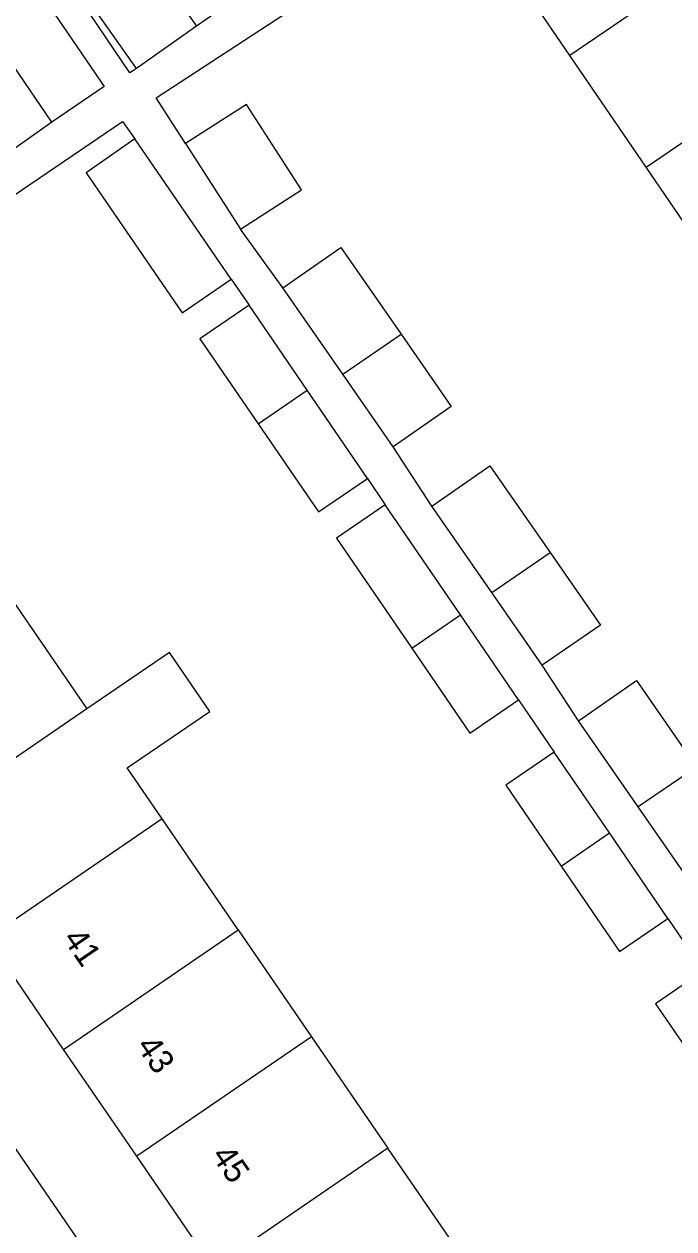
# Model space of a CAD drawing. Extents: x 157466 to 158888, y 383063 to 384677.
# Drawn here: x 158201.58 to 158228.24, y 383761.08 to 383810.57 of the extents above; entities that cross this region are included whole.
import ezdxf

# ---------------------------------------------------------------- set-up
doc = ezdxf.new("R2010")
doc.units = 0
for name, color, linetype in [('IMGEO_Pand', 7, 'Continuous'), ('IMGEO_Pand_nummerreeks', 7, 'Continuous'), ('IMGEO_Voetpad_open', 7, 'Continuous')]:
    doc.layers.add(name, color=color, linetype=linetype)

msp = doc.modelspace()

# ---------------------------------------------------------------- linework, layer by layer
at = {"layer": 'IMGEO_Pand'}
for points in [[(158223.979, 383809.286), (158220.72, 383814.063), (158223.674, 383816.079), (158227.804, 383818.896), (158231.063, 383814.119)], [(158206.186, 383808.753), (158203.229, 383812.949), (158205.689, 383814.682), (158208.646, 383810.486)], [(158231.063, 383814.119), (158223.979, 383809.286)], [(158201.876, 383812.384), (158204.862, 383808.007), (158202.711, 383806.54)], [(158202.711, 383806.54), (158199.728, 383810.912)], [(158208.646, 383810.486), (158206.186, 383808.753)], [(158227.11, 383804.696), (158223.979, 383809.286)], [(158227.11, 383804.696), (158234.194, 383809.528)], [(158210.456, 383802.148), (158212.965, 383803.759), (158210.707, 383807.274), (158208.198, 383805.662)], [(158206.118, 383805.858), (158204.126, 383804.456), (158208.058, 383798.711), (158210.077, 383800.092)], [(158210.077, 383800.092), (158206.118, 383805.858)], [(158208.198, 383805.662), (158210.456, 383802.148)], [(158230.172, 383800.208), (158227.11, 383804.696)], [(158212.195, 383799.739), (158214.577, 383801.391), (158217.046, 383797.831)], [(158214.651, 383796.198), (158212.195, 383799.739)], [(158210.809, 383799.019), (158208.792, 383797.639), (158211.178, 383794.154)], [(158213.189, 383795.53), (158210.809, 383799.019)], [(158214.651, 383796.198), (158217.046, 383797.831)], [(158217.046, 383797.831), (158219.108, 383794.857), (158216.726, 383793.206)], [(158216.726, 383793.206), (158214.651, 383796.198)], [(158211.178, 383794.154), (158213.189, 383795.53)], [(158215.664, 383791.902), (158213.189, 383795.53)], [(158211.178, 383794.154), (158213.659, 383790.53), (158215.664, 383791.902)], [(158218.314, 383790.769), (158220.696, 383792.421), (158223.165, 383788.861)], [(158216.401, 383790.823), (158214.397, 383789.451), (158217.486, 383784.939)], [(158219.483, 383786.305), (158216.401, 383790.823)], [(158220.77, 383787.228), (158218.314, 383790.769)], [(158220.77, 383787.228), (158223.165, 383788.861)], [(158223.165, 383788.861), (158225.227, 383785.887), (158222.845, 383784.236)], [(158200.929, 383787.138), (158204.149, 383782.438)], [(158222.845, 383784.236), (158220.77, 383787.228)], [(158217.486, 383784.939), (158219.483, 383786.305)], [(158221.866, 383782.812), (158219.483, 383786.305)], [(158207.24, 383777.926), (158205.809, 383780.015), (158209.195, 383782.334), (158207.537, 383784.757), (158204.149, 383782.438)], [(158217.486, 383784.939), (158219.875, 383781.449), (158221.866, 383782.812)], [(158224.325, 383781.958), (158226.707, 383783.61), (158229.176, 383780.049)], [(158204.149, 383782.438), (158196.983, 383777.534)], [(158226.782, 383778.415), (158224.325, 383781.958)], [(158223.331, 383780.664), (158221.344, 383779.304), (158223.615, 383775.987)], [(158225.596, 383777.344), (158223.331, 383780.664)], [(158229.176, 383780.049), (158226.782, 383778.415)], [(158228.856, 383775.425), (158226.782, 383778.415)], [(158207.24, 383777.926), (158200.072, 383773.02)], [(158210.365, 383773.364), (158207.24, 383777.926)], [(158223.615, 383775.987), (158225.596, 383777.344)], [(158227.99, 383773.835), (158225.596, 383777.344)], [(158223.615, 383775.987), (158226.014, 383772.482), (158227.99, 383773.835)], [(158203.195, 383768.457), (158210.365, 383773.364)], [(158210.365, 383773.364), (158213.371, 383768.976)], [(158203.195, 383768.457), (158200.072, 383773.02)], [(158229.461, 383771.68), (158227.488, 383770.33), (158229.742, 383767.036)], [(158213.371, 383768.976), (158206.199, 383764.067)], [(158213.371, 383768.976), (158216.508, 383764.396)], [(158206.199, 383764.067), (158203.195, 383768.457)], [(158216.508, 383764.396), (158209.334, 383759.486)], [(158219.501, 383760.026), (158216.508, 383764.396)], [(158209.334, 383759.486), (158206.199, 383764.067)]]:
    msp.add_lwpolyline(points, dxfattribs=at)
at = {"layer": 'IMGEO_Voetpad_open'}
for points in [[(158208.198, 383805.662), (158206.994, 383807.536), (158228.035, 383821.305)], [(158218.573, 383817.34), (158208.646, 383810.486)], [(158206.186, 383808.753), (158205.919, 383808.565), (158201.602, 383814.959)], [(158202.711, 383806.54), (158192.542, 383799.332)], [(158192.985, 383797.987), (158205.614, 383806.573), (158206.118, 383805.858)], [(158212.195, 383799.739), (158210.456, 383802.148)], [(158210.077, 383800.092), (158210.809, 383799.019)], [(158218.314, 383790.769), (158216.726, 383793.206)], [(158215.664, 383791.902), (158216.401, 383790.823)], [(158182.895, 383791.111), (158211.057, 383750), (158215.044, 383744.012)], [(158224.325, 383781.958), (158222.845, 383784.236)], [(158221.866, 383782.812), (158223.331, 383780.664)], [(158227.99, 383773.835), (158229.461, 383771.68)]]:
    msp.add_lwpolyline(points, dxfattribs=at)

# ---------------------------------------------------------------- texts
at = {"layer": 'IMGEO_Pand_nummerreeks'}
for s, p in [('41', (158203.14, 383773)), ('43', (158206.155, 383768.594)), ('45', (158209.234, 383764.095))]:
    msp.add_text(s, height=1, rotation=304.3867, dxfattribs=at).set_placement(p)

doc.saveas('drawing.dxf')
